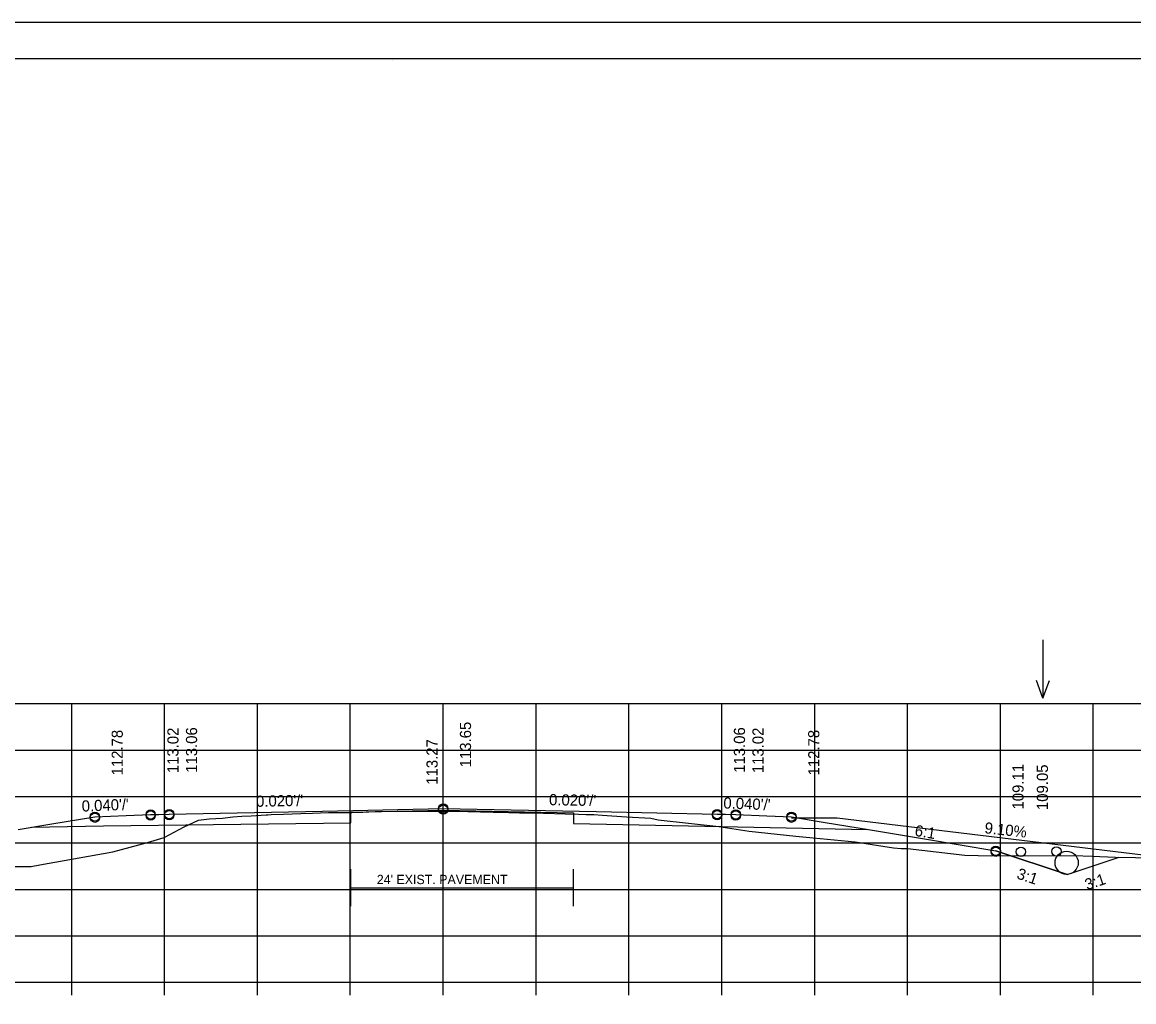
# Model space of a CAD drawing. Extents: x 1175611 to 1176402, y -433344 to -416213.
# Drawn here: x 1175735.6 to 1175855.3, y -423208.8 to -423103.3 of the extents above; entities that cross this region are included whole.
import ezdxf

# ---------------------------------------------------------------- set-up
doc = ezdxf.new("R2010")
doc.units = 0
for name, color, linetype in [('R_Alt Surface', 7, 'Continuous'), ('R_Axis', 7, 'Continuous'), ('R_Border', 7, 'Continuous'), ('R_Drive', 7, 'Continuous'), ('R_Exist Surface', 7, 'Continuous'), ('R_Fin Surface', 7, 'Continuous'), ('R_Grid', 7, 'Continuous'), ('R_No Plot', 7, 'Continuous'), ('R_Water', 7, 'Continuous'), ('R_Water Annot', 7, 'Continuous'), ('R_Xsect Elev', 7, 'Continuous'), ('R_Xsect Slope', 7, 'Continuous')]:
    doc.layers.add(name, color=color, linetype=linetype)

msp = doc.modelspace()

# ---------------------------------------------------------------- linework, layer by layer
at = {"layer": 'R_Alt Surface'}
for p, q in [((1175848.15, -423195.06), (1175840.47, -423192.5)), ((1175848.15, -423195.06), (1175853.77, -423193.19)), ((1175771.01, -423196.48), (1175795.01, -423196.48))]:
    msp.add_line(p, q, dxfattribs=at)
for points in [[(1175736.64, -423189.97), (1175744.4, -423189.82), (1175771.01, -423189.48), (1175771.01, -423188.33), (1175780.97, -423188.13), (1175795.01, -423188.41), (1175795.01, -423189.57), (1175807.4, -423189.82), (1175826.69, -423190.2)], [(1175771.01, -423198.48), (1175771.01, -423194.48)], [(1175795.01, -423198.48), (1175795.01, -423194.48)]]:
    msp.add_lwpolyline(points, dxfattribs=at)
at = {"layer": 'R_Axis'}
for p, q in [((1175640.97, -423206.66), (1175920.97, -423206.66)), ((1175740.97, -423208.06), (1175740.97, -423206.66)), ((1175750.97, -423208.06), (1175750.97, -423206.66)), ((1175760.97, -423208.06), (1175760.97, -423206.66)), ((1175770.97, -423208.06), (1175770.97, -423206.66)), ((1175780.97, -423208.06), (1175780.97, -423206.66)), ((1175790.97, -423208.06), (1175790.97, -423206.66)), ((1175800.97, -423208.06), (1175800.97, -423206.66)), ((1175810.97, -423208.06), (1175810.97, -423206.66)), ((1175820.97, -423208.06), (1175820.97, -423206.66)), ((1175830.97, -423208.06), (1175830.97, -423206.66)), ((1175840.97, -423208.06), (1175840.97, -423206.66)), ((1175850.97, -423208.06), (1175850.97, -423206.66))]:
    msp.add_line(p, q, dxfattribs=at)
at = {"layer": 'R_Border'}
for p, q in [((1175622.97, -423107.2), (1175939.15, -423107.2)), ((1175775.49, -423107.46), (1175775.49, -423107.46)), ((1175775.49, -423107.46), (1175775.49, -423107.46))]:
    msp.add_line(p, q, dxfattribs=at)
at = {"layer": 'R_Drive'}
msp.add_lwpolyline([(1175818.47, -423188.94), (1175823.38, -423188.94), (1175858.72, -423193.24)], dxfattribs=at)
at = {"layer": 'R_Exist Surface'}
msp.add_lwpolyline([(1175732.52, -423194.2), (1175736.6, -423194.18), (1175737.54, -423194), (1175745.41, -423192.63), (1175749.14, -423191.62), (1175750.92, -423191.07), (1175753.06, -423189.93), (1175754.62, -423189.19), (1175755.77, -423189.07), (1175757.22, -423188.98), (1175758.3, -423188.84), (1175759.28, -423188.78), (1175760.28, -423188.73), (1175761.9, -423188.64), (1175762.07, -423188.63), (1175762.43, -423188.61), (1175763.78, -423188.57), (1175765.63, -423188.5), (1175766.9, -423188.45), (1175768.63, -423188.39), (1175769.65, -423188.39), (1175771.14, -423188.37), (1175772.32, -423188.33), (1175773.65, -423188.29), (1175773.67, -423188.29), (1175774.17, -423188.27), (1175777.2, -423188.25), (1175780.71, -423188.23), (1175783.64, -423188.28), (1175786.35, -423188.33), (1175788.03, -423188.39), (1175789.18, -423188.42), (1175790.63, -423188.43), (1175791.78, -423188.45), (1175794.11, -423188.52), (1175795.54, -423188.57), (1175796.38, -423188.59), (1175797.2, -423188.61), (1175798.1, -423188.67), (1175800.7, -423188.85), (1175803.34, -423189), (1175804.11, -423189.16), (1175810.65, -423189.88), (1175813.91, -423190.4), (1175818.93, -423190.94), (1175820.81, -423191.09), (1175825.34, -423191.52), (1175829.47, -423192.2), (1175830.29, -423192.24), (1175830.96, -423192.27), (1175837.13, -423192.99), (1175840.01, -423193.05), (1175848.86, -423193.02), (1175850.86, -423193.07), (1175853.37, -423193.18), (1175859.87, -423193.28)], dxfattribs=at)
at = {"layer": 'R_Fin Surface'}
msp.add_lwpolyline([(1175735.2, -423190.21), (1175738.84, -423189.61), (1175743.47, -423188.83), (1175746.83, -423188.7), (1175749.47, -423188.59), (1175750.35, -423188.58), (1175751.47, -423188.55), (1175767.99, -423188.22), (1175780.97, -423187.96), (1175797.49, -423188.29), (1175810.47, -423188.55), (1175811.35, -423188.57), (1175812.47, -423188.59), (1175815.83, -423188.73), (1175818.47, -423188.83), (1175822.11, -423189.44), (1175826.75, -423190.21), (1175832.79, -423191.22), (1175840.47, -423192.5), (1175848.15, -423195.06), (1175853.77, -423193.19)], dxfattribs=at)
at = {"layer": 'R_Grid'}
for p, q in [((1175640.97, -423176.66), (1175920.97, -423176.66)), ((1175740.97, -423206.66), (1175740.97, -423176.66)), ((1175750.97, -423206.66), (1175750.97, -423176.66)), ((1175760.97, -423206.66), (1175760.97, -423176.66)), ((1175770.97, -423206.66), (1175770.97, -423176.66)), ((1175780.97, -423206.66), (1175780.97, -423176.66)), ((1175790.97, -423206.66), (1175790.97, -423176.66)), ((1175800.97, -423206.66), (1175800.97, -423176.66)), ((1175810.97, -423206.66), (1175810.97, -423176.66)), ((1175820.97, -423206.66), (1175820.97, -423176.66)), ((1175830.97, -423206.66), (1175830.97, -423176.66)), ((1175840.97, -423206.66), (1175840.97, -423176.66)), ((1175850.97, -423206.66), (1175850.97, -423176.66)), ((1175640.97, -423181.66), (1175920.97, -423181.66)), ((1175640.97, -423186.66), (1175920.97, -423186.66)), ((1175640.97, -423191.66), (1175920.97, -423191.66)), ((1175640.97, -423196.66), (1175920.97, -423196.66)), ((1175640.97, -423201.66), (1175920.97, -423201.66)), ((1175640.97, -423206.66), (1175920.97, -423206.66))]:
    msp.add_line(p, q, dxfattribs=at)
at = {"layer": 'R_No Plot'}
msp.add_line((1175610.57, -423103.31), (1175943.91, -423103.31), dxfattribs=at)
msp.add_lwpolyline([(1175610.57, -423103.31), (1175943.91, -423103.31), (1175943.91, -423316.65), (1175610.57, -423316.65)], close=True, dxfattribs=at)
for centre in [(1175780.97, -423187.96), (1175780.97, -423188.07), (1175743.47, -423188.83), (1175743.47, -423188.94), (1175749.47, -423188.59), (1175749.47, -423188.7), (1175751.47, -423188.55), (1175751.47, -423188.66), (1175810.47, -423188.55), (1175810.47, -423188.66), (1175812.47, -423188.59), (1175812.47, -423188.7), (1175818.47, -423188.83), (1175818.47, -423188.94), (1175840.47, -423192.5), (1175840.47, -423192.6), (1175843.18, -423192.61), (1175843.18, -423192.61), (1175847, -423192.57)]:
    msp.add_circle(centre, 0.5, dxfattribs=at)
at = {"layer": 'R_Water'}
msp.add_circle((1175848.1, -423193.79), 1.25, dxfattribs=at)
at = {"layer": 'R_Water Annot'}
for p, q in [((1175845.54, -423169.81), (1175845.54, -423176.09)), ((1175845.54, -423176.09), (1175844.84, -423174.17)), ((1175845.54, -423176.09), (1175846.24, -423174.17))]:
    msp.add_line(p, q, dxfattribs=at)

# ---------------------------------------------------------------- texts
at = {"layer": 'R_Alt Surface'}
msp.add_text("24' EXIST. PAVEMENT", height=1, dxfattribs=at).set_placement((1175773.82, -423196.09))
at = {"layer": 'R_Drive'}
msp.add_text('9.10%', height=1.2, rotation=353.9187, dxfattribs=at).set_placement((1175839.22, -423190.61))
at = {"layer": 'R_Xsect Elev'}
for s, p in [('112.78', (1175746.47, -423184.39)), ('113.02', (1175752.47, -423184.15)), ('113.06', (1175754.47, -423184.11)), ('113.65', (1175783.97, -423183.52)), ('113.06', (1175813.47, -423184.11)), ('113.02', (1175815.47, -423184.15)), ('112.78', (1175821.47, -423184.39)), ('113.27', (1175780.37, -423185.39)), ('109.11', (1175843.47, -423188.06)), ('109.05', (1175846.09, -423188.12))]:
    msp.add_text(s, height=1.2, rotation=90, dxfattribs=at).set_placement(p)
at = {"layer": 'R_Xsect Slope'}
for s, rotation, p in [("0.020'/'", 1.1458, (1175760.83, -423187.77)), ("0.020'/'", 358.8542, (1175792.36, -423187.59)), ("0.040'/'", 357.7094, (1175811.12, -423187.94)), ("0.040'/'", 2.2906, (1175742.07, -423188.29)), ('6:1', 350.5377, (1175831.68, -423190.88)), ('3:1', 341.5651, (1175842.64, -423195.46)), ('3:1', 18.4349, (1175850.3, -423196.75))]:
    msp.add_text(s, height=1.2, rotation=rotation, dxfattribs=at).set_placement(p)

doc.saveas('drawing.dxf')
